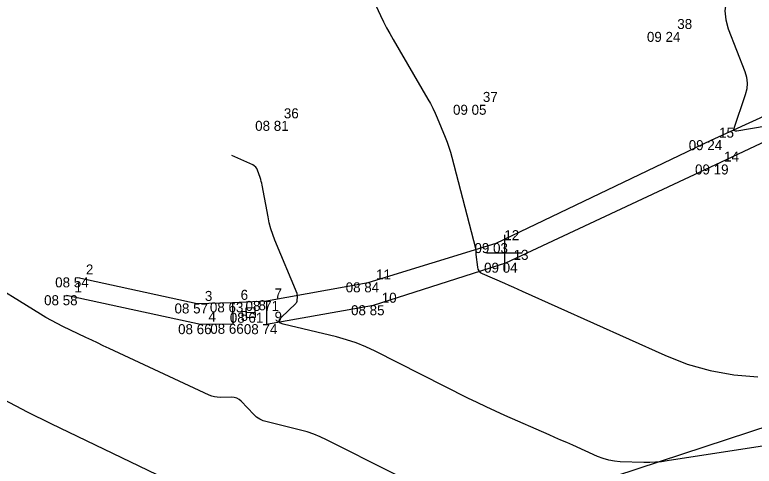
# Model space of a CAD drawing. Extents: x -711234 to -710007, y -1026313 to -1025448.
# Drawn here: x -711013.7 to -710993.01, y -1025880.98 to -1025868.34 of the extents above; entities that cross this region are included whole.
import ezdxf

# ---------------------------------------------------------------- set-up
doc = ezdxf.new("R2010")
doc.units = 0
for name, color, linetype in [('Ex_Major Contours', 7, 'Continuous'), ('Ex_Minor Contours', 7, 'Continuous'), ('Z_body', 7, 'Continuous'), ('Z_body_cisla', 7, 'Continuous'), ('Z_body_vysky_redukovane', 7, 'Continuous'), ('Z_hektometricka_sit', 7, 'Continuous'), ('Z_hrany_paty', 7, 'Continuous'), ('Z_komunikace', 7, 'Continuous'), ('Z_site_kanalizace_znaky', 7, 'Continuous'), ('Z_zlabek', 7, 'Continuous')]:
    doc.layers.add(name, color=color, linetype=linetype)

# ---------------------------------------------------------------- blocks, each defined once
blk = doc.blocks.new('POINT_DISPLAY')
blk.add_line((0, 0), (0, 0))
blk = doc.blocks.new('Z46260')
for p, q in [((0.13, 0.13), (-0.13, 0.13)), ((-0.13, 0.13), (-0.13, -0.13)), ((0.13, 0), (-0.13, 0)), ((0.13, -0.13), (0.13, 0.13)), ((-0.13, -0.13), (0.13, -0.13))]:
    blk.add_line(p, q)

msp = doc.modelspace()

# ---------------------------------------------------------------- linework, layer by layer
at = {"layer": 'Ex_Major Contours'}
msp.add_lwpolyline([(-711003.938, -1025867.338), (-711003.464, -1025868.366), (-711003.383, -1025868.536), (-711003.298, -1025868.704), (-711003.209, -1025868.87), (-711003.115, -1025869.034), (-711002.137, -1025870.7), (-711002.065, -1025870.828), (-711001.998, -1025870.958), (-711001.935, -1025871.091), (-711001.876, -1025871.226), (-711001.652, -1025871.771), (-711001.598, -1025871.908), (-711001.549, -1025872.047), (-711001.505, -1025872.187), (-711001.465, -1025872.328), (-711000.803, -1025874.875), (-711000.799, -1025874.89), (-711000.797, -1025874.904), (-711000.797, -1025874.918), (-711000.797, -1025874.933), (-711000.8, -1025874.991), (-711000.801, -1025875.005), (-711000.8, -1025875.02), (-711000.8, -1025875.034), (-711000.798, -1025875.049), (-711000.755, -1025875.403), (-711000.74, -1025875.462), (-711000.713, -1025875.511), (-711000.674, -1025875.552), (-711000.621, -1025875.582), (-710999.995, -1025875.856), (-710999.871, -1025875.91), (-710999.747, -1025875.965), (-710999.624, -1025876.02), (-710999.5, -1025876.075), (-710995.511, -1025877.87), (-710994.882, -1025878.117), (-710994.238, -1025878.3), (-710993.579, -1025878.418), (-710992.905, -1025878.471)], dxfattribs=at)
at = {"layer": 'Ex_Minor Contours'}
for points in [[(-710992.704, -1025865.345), (-710993.715, -1025867.732), (-710993.796, -1025867.981), (-710993.825, -1025868.232), (-710993.804, -1025868.483), (-710993.732, -1025868.735), (-710993.272, -1025869.926), (-710993.224, -1025870.088), (-710993.206, -1025870.251), (-710993.217, -1025870.415), (-710993.259, -1025870.579), (-710993.588, -1025871.548), (-710993.589, -1025871.556), (-710993.588, -1025871.564), (-710993.583, -1025871.569), (-710993.575, -1025871.573), (-710993.537, -1025871.586), (-710993.528, -1025871.588), (-710993.518, -1025871.589), (-710993.508, -1025871.59), (-710993.498, -1025871.588), (-710991.797, -1025871.299)], [(-710989.805, -1025879.953), (-710995.44, -1025880.829), (-710995.603, -1025880.851), (-710995.767, -1025880.864), (-710995.932, -1025880.871), (-710996.097, -1025880.87), (-710996.757, -1025880.849), (-710996.921, -1025880.836), (-710997.08, -1025880.808), (-710997.237, -1025880.763), (-710997.389, -1025880.703), (-710998.084, -1025880.391), (-710998.25, -1025880.316), (-710998.416, -1025880.242), (-710998.583, -1025880.169), (-710998.75, -1025880.095), (-710999.986, -1025879.555), (-711000.247, -1025879.438), (-711000.507, -1025879.318), (-711000.764, -1025879.195), (-711001.02, -1025879.068), (-711003.619, -1025877.755), (-711003.88, -1025877.633), (-711004.147, -1025877.526), (-711004.42, -1025877.434), (-711004.699, -1025877.359), (-711006.189, -1025877), (-711006.267, -1025876.97), (-711006.301, -1025876.928), (-711006.293, -1025876.875), (-711006.241, -1025876.81), (-711005.838, -1025876.418), (-711005.822, -1025876.4), (-711005.81, -1025876.381), (-711005.802, -1025876.359), (-711005.798, -1025876.336), (-711005.788, -1025876.239), (-711005.787, -1025876.215), (-711005.789, -1025876.191), (-711005.794, -1025876.168), (-711005.802, -1025876.145), (-711006.423, -1025874.646), (-711006.483, -1025874.489), (-711006.535, -1025874.329), (-711006.578, -1025874.166), (-711006.613, -1025874.001), (-711006.777, -1025873.112), (-711006.788, -1025873.058), (-711006.801, -1025873.004), (-711006.816, -1025872.952), (-711006.833, -1025872.899), (-711006.906, -1025872.691), (-711006.928, -1025872.643), (-711006.959, -1025872.602), (-711006.997, -1025872.569), (-711007.043, -1025872.543), (-711007.623, -1025872.283)], [(-711001.267, -1025882.105), (-711004.973, -1025880.233), (-711005.151, -1025880.149), (-711005.333, -1025880.076), (-711005.518, -1025880.014), (-711005.708, -1025879.963), (-711006.641, -1025879.738), (-711006.746, -1025879.705), (-711006.843, -1025879.659), (-711006.932, -1025879.599), (-711007.013, -1025879.525), (-711007.367, -1025879.159), (-711007.425, -1025879.108), (-711007.49, -1025879.073), (-711007.561, -1025879.052), (-711007.637, -1025879.046), (-711007.956, -1025879.049), (-711008.035, -1025879.046), (-711008.112, -1025879.034), (-711008.187, -1025879.013), (-711008.261, -1025878.984), (-711011.062, -1025877.679), (-711011.225, -1025877.603), (-711011.387, -1025877.527), (-711011.548, -1025877.45), (-711011.71, -1025877.373), (-711012.356, -1025877.063), (-711012.516, -1025876.984), (-711012.674, -1025876.9), (-711012.83, -1025876.813), (-711012.983, -1025876.721), (-711014.68, -1025875.677)], [(-711008.982, -1025881.569), (-711012.685, -1025879.793), (-711013.347, -1025879.465), (-711013.999, -1025879.12)]]:
    msp.add_lwpolyline(points, dxfattribs=at)
at = {"layer": 'Z_hektometricka_sit'}
for p, q in [((-711000, -1025874.5), (-711000, -1025875.5)), ((-711000.5, -1025875), (-710999.5, -1025875))]:
    msp.add_line(p, q, dxfattribs=at)
at = {"layer": 'Z_hrany_paty'}
msp.add_line((-710987.15, -1025878.05), (-710997.99, -1025881.61), dxfattribs=at)
at = {"layer": 'Z_komunikace'}
for p, q in [((-710994.21, -1025871.85), (-710986.82, -1025868.45)), ((-711000.23, -1025874.73), (-710994.21, -1025871.85)), ((-711003.81, -1025875.83), (-711000.23, -1025874.73)), ((-711011.94, -1025875.69), (-711008.6, -1025876.42)), ((-711006.66, -1025876.35), (-711003.81, -1025875.83)), ((-711008.6, -1025876.42), (-711007.61, -1025876.39)), ((-711007.61, -1025876.39), (-711006.66, -1025876.35))]:
    msp.add_line(p, q, dxfattribs=at)
at = {"layer": 'Z_zlabek'}
for p, q in [((-710994.08, -1025872.53), (-710986.6, -1025869.01)), ((-710999.96, -1025875.28), (-710994.08, -1025872.53)), ((-711003.66, -1025876.47), (-710999.96, -1025875.28)), ((-711012.25, -1025876.19), (-711008.5, -1025877)), ((-711007.61, -1025876.39), (-711007.6, -1025876.99)), ((-711006.66, -1025876.35), (-711006.66, -1025877)), ((-711006.66, -1025877), (-711003.66, -1025876.47)), ((-711008.5, -1025877), (-711007.6, -1025876.99))]:
    msp.add_line(p, q, dxfattribs=at)

# ---------------------------------------------------------------- block references
at = {"layer": 'Z_body'}
for p in [(-710995.38, -1025868.82), (-711000.83, -1025870.86), (-711006.39, -1025871.31), (-710994.21, -1025871.85), (-710994.08, -1025872.53), (-711000.23, -1025874.73), (-710999.96, -1025875.28), (-711011.94, -1025875.69), (-711003.81, -1025875.83), (-711012.25, -1025876.19), (-711008.6, -1025876.42), (-711007.61, -1025876.39), (-711006.66, -1025876.35), (-711003.66, -1025876.47), (-711007.1, -1025876.68), (-711008.5, -1025877), (-711007.6, -1025876.99), (-711006.66, -1025877)]:
    msp.add_blockref('POINT_DISPLAY', p, dxfattribs=at)
at = {"layer": 'Z_site_kanalizace_znaky', "rotation": 2.7}
msp.add_blockref('Z46260', (-711007.1, -1025876.68), dxfattribs=at)

# ---------------------------------------------------------------- texts
at = {"layer": 'Z_body_cisla'}
for s, p in [('38', (-710995.16, -1025868.74)), ('37', (-711000.6, -1025870.78)), ('36', (-711006.17, -1025871.24)), ('15', (-710993.99, -1025871.78)), ('14', (-710993.85, -1025872.45)), ('12', (-711000, -1025874.65)), ('13', (-710999.74, -1025875.2)), ('2', (-711011.71, -1025875.61)), ('11', (-711003.59, -1025875.75)), ('1', (-711012.03, -1025876.11)), ('7', (-711006.43, -1025876.28)), ('3', (-711008.38, -1025876.35)), ('6', (-711007.38, -1025876.32)), ('10', (-711003.43, -1025876.4)), ('8', (-711006.88, -1025876.61)), ('4', (-711008.28, -1025876.93)), ('5', (-711007.38, -1025876.91)), ('9', (-711006.43, -1025876.93))]:
    msp.add_text(s, height=0.28, dxfattribs=at).set_placement(p)
at = {"layer": 'Z_body_vysky_redukovane'}
for s, p in [('09 24', (-710996.01, -1025869.1)), ('09 05', (-711001.437, -1025871.14)), ('08 81', (-711006.973, -1025871.59)), ('09 24', (-710994.84, -1025872.13)), ('09 19', (-710994.663, -1025872.81)), ('09 03', (-711000.837, -1025875.01)), ('09 04', (-711000.567, -1025875.56)), ('08 54', (-711012.57, -1025875.97)), ('08 84', (-711004.44, -1025876.11)), ('08 58', (-711012.88, -1025876.47)), ('08 57', (-711009.23, -1025876.7)), ('08 63', (-711008.24, -1025876.67)), ('08 71', (-711007.243, -1025876.63)), ('08 85', (-711004.29, -1025876.75)), ('08 61', (-711007.683, -1025876.96)), ('08 66', (-711009.13, -1025877.28)), ('08 66', (-711008.23, -1025877.27)), ('08 74', (-711007.29, -1025877.28))]:
    msp.add_text(s, height=0.28, dxfattribs=at).set_placement(p)

doc.saveas('drawing.dxf')
